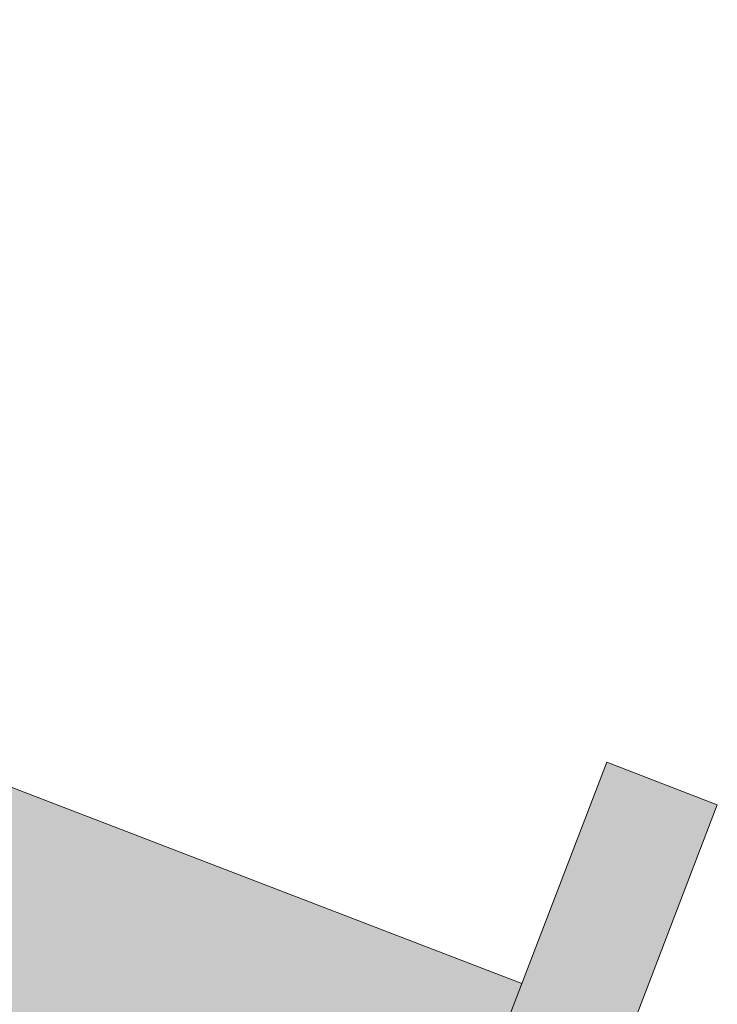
# Model space of a CAD drawing. Header units: millimetres. Extents: x -526411 to -400573, y 47353 to 130199.
# Tile 318 of 543: x -479176 to -478587, y 101782 to 102614. Entities that reach past the tile are written whole.
import ezdxf

# ---------------------------------------------------------------- set-up
doc = ezdxf.new("R2010")
doc.units = ezdxf.units.MM
doc.layers.add('I-FURN', color=30, linetype='Continuous', lineweight=18)

# ---------------------------------------------------------------- blocks, each defined once
blk = doc.blocks.new('80_KA_CE2_coupe werkplek 2P - Type 2-221680-3e Verdieping - Percelen telling LI')
at = {"layer": 'I-FURN'}
for points in [[(925, -1053.43), (925, 1046.57), (825, 1046.57), (825, 46.57), (-825, 46.57), (-825, 1046.57), (-925, 1046.57), (-925, -1053.43), (-825, -1053.43), (-825, -53.43), (825, -53.43), (825, -1053.43)], [(825, 46.57), (825, 846.57), (-825, 846.57), (-825, 46.57), (815, 46.57)]]:
    blk.add_hatch(color=122, dxfattribs=at).paths.add_polyline_path(points, flags=0)
for p, q in [((925, 1046.57), (825, 1046.57)), ((825, 1046.57), (825, 46.57)), ((925, -1053.43), (925, 1046.57)), ((825, 846.57), (-825, 846.57))]:
    blk.add_line(p, q, dxfattribs=at)

msp = doc.modelspace()

# ---------------------------------------------------------------- block references
at = {"layer": 'I-FURN', "rotation": 338.999999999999}
msp.add_blockref('80_KA_CE2_coupe werkplek 2P - Type 2-221680-3e Verdieping - Percelen telling LI', (-479825.68, 101304.96), dxfattribs=at)

doc.saveas('drawing.dxf')
